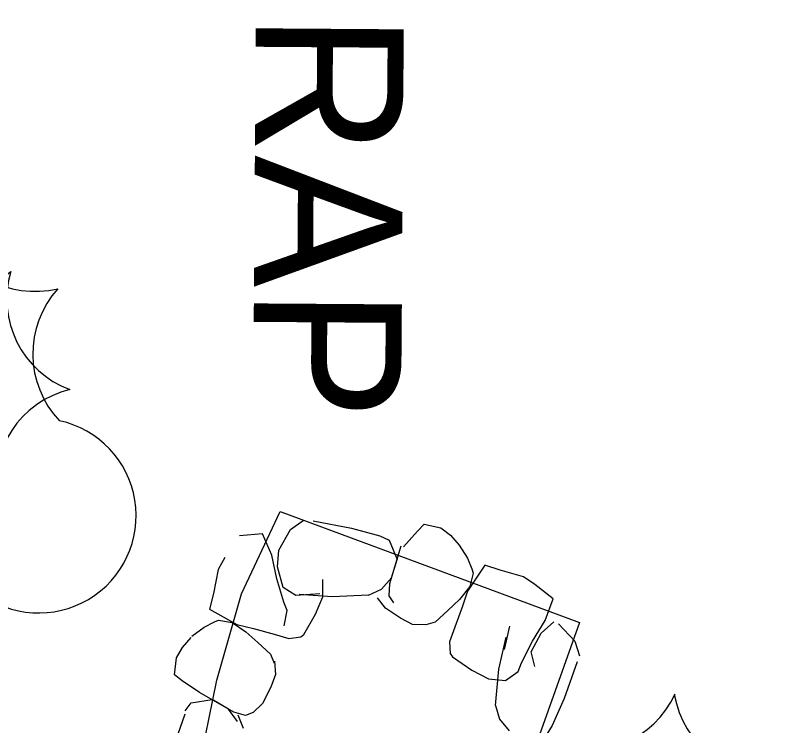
# Model space of a CAD drawing. Extents: x 588843 to 2552415, y 180129 to 269402.
# Drawn here: x 594393.76 to 594424.79, y 185105.5 to 185134.28 of the extents above; entities that cross this region are included whole.
import ezdxf

# ---------------------------------------------------------------- set-up
doc = ezdxf.new("R2010")
doc.units = 0
for name, color, linetype in [('Default', 7, 'Continuous'), ('E_DRN_RipRap', 7, 'Continuous'), ('E_DRN_RipRap_Text', 7, 'Continuous'), ('E_LAND_Vegetation', 7, 'Continuous')]:
    doc.layers.add(name, color=color, linetype=linetype)

# ---------------------------------------------------------------- blocks, each defined once
blk = doc.blocks.new('CTRE')
at = {"layer": 'Default'}
blk.add_circle((0, 0), 0.223, dxfattribs=at)
for centre, radius, start, end in [((-11.973, 8.963), 7.867, 280.2067, 5.97162), ((1.806, 14.923), 7.866, 220.21132, 305.97623), ((13.829, 5.895), 7.866, 160.21133, 245.97624), ((-13.83, -5.897), 7.866, 340.21132, 65.97623), ((12.03, -9.037), 7.874, 185.92721, 100.25111), ((-1.808, -14.926), 7.866, 40.21133, 125.97624)]:
    blk.add_arc(centre, radius, start, end, dxfattribs=at)
blk = doc.blocks.new('RIPRT')
at = {"layer": 'E_DRN_RipRap_Text'}
blk.add_text('RIPRAP', height=12, dxfattribs=at).set_placement((-0.14, -3.591))
blk = doc.blocks.new('CTRE_4')
at = {"layer": 'E_LAND_Vegetation'}
blk.add_circle((0, 0), 0.733, dxfattribs=at)
for centre, radius, start, end in [((-39.28, 29.41), 25.81, 280.2067, 5.9716), ((5.93, 48.96), 25.81, 220.2113, 305.9762), ((45.37, 19.34), 25.81, 160.2113, 245.9762), ((-45.37, -19.35), 25.81, 340.2113, 65.9762), ((39.47, -29.65), 25.83, 100.2511, 185.9272), ((-5.93, -48.97), 25.81, 40.2113, 125.9762)]:
    blk.add_arc(centre, radius, start, end, dxfattribs=at)

msp = doc.modelspace()

# ---------------------------------------------------------------- linework, layer by layer
at = {"layer": 'E_DRN_RipRap'}
for p, q in [((594404.917, 185113.456), (594405.43, 185113.818)), ((594405.839, 185113.809), (594407.389, 185113.506)), ((594410.06, 185113.388), (594410.334, 185113.663)), ((594410.334, 185113.663), (594411.014, 185113.513)), ((594403.787, 185113.278), (594402.853, 185113.192)), ((594404.157, 185112.406), (594403.787, 185113.278)), ((594404.448, 185112.612), (594404.917, 185113.456)), ((594407.389, 185113.506), (594408.542, 185113.189)), ((594409.5, 185112.754), (594410.06, 185113.388)), ((594411.014, 185113.513), (594411.397, 185113.217)), ((594408.542, 185113.189), (594408.918, 185113.022)), ((594408.918, 185113.022), (594409.24, 185112.232)), ((594411.397, 185113.217), (594411.76, 185112.818)), ((594408.939, 185111.26), (594409.398, 185112.793)), ((594411.76, 185112.818), (594412.086, 185112.287)), ((594402.255, 185112.311), (594401.988, 185111.826)), ((594404.361, 185111.456), (594404.157, 185112.406)), ((594404.394, 185111.936), (594404.448, 185112.612)), ((594409.009, 185111.49), (594409.24, 185112.232)), ((594412.086, 185112.287), (594412.261, 185111.858)), ((594412.794, 185112.012), (594412.093, 185110.956)), ((594413.421, 185111.804), (594412.794, 185112.012)), ((594401.988, 185111.826), (594401.793, 185110.865)), ((594404.614, 185111.097), (594404.394, 185111.936)), ((594412.321, 185111.685), (594412.181, 185111.142)), ((594412.261, 185111.858), (594412.321, 185111.685)), ((594414.364, 185111.533), (594413.421, 185111.804)), ((594404.646, 185110.505), (594404.361, 185111.456)), ((594406.222, 185110.727), (594406.233, 185111.424)), ((594408.601, 185111.032), (594409.009, 185111.49)), ((594414.825, 185111.228), (594414.364, 185111.533)), ((594405.134, 185110.775), (594404.614, 185111.097)), ((594408.918, 185110.762), (594408.939, 185111.26)), ((594412.181, 185111.142), (594411.761, 185110.62)), ((594415.564, 185110.649), (594414.825, 185111.228)), ((594401.793, 185110.865), (594401.635, 185110.224)), ((594406.102, 185110.845), (594405.134, 185110.775)), ((594406.602, 185110.718), (594405.27, 185110.816)), ((594408.081, 185110.791), (594406.602, 185110.718)), ((594408.081, 185110.791), (594408.601, 185111.032)), ((594409.103, 185110.485), (594408.918, 185110.762)), ((594412.093, 185110.956), (594411.874, 185110.306)), ((594404.786, 185110.164), (594404.646, 185110.505)), ((594405.93, 185110.027), (594406.222, 185110.727)), ((594408.764, 185110.269), (594408.437, 185110.684)), ((594411.761, 185110.62), (594411.294, 185110.175)), ((594415.233, 185109.762), (594415.564, 185110.649)), ((594401.635, 185110.224), (594402.745, 185109.608)), ((594404.659, 185109.543), (594404.786, 185110.164)), ((594409.381, 185109.863), (594408.764, 185110.269)), ((594411.294, 185110.175), (594410.779, 185109.696)), ((594411.874, 185110.306), (594411.577, 185109.49)), ((594405.45, 185109.203), (594405.93, 185110.027)), ((594409.868, 185109.604), (594409.381, 185109.863)), ((594401.416, 185109.497), (594401.831, 185109.704)), ((594401.831, 185109.704), (594401.999, 185109.778)), ((594401.999, 185109.778), (594402.552, 185109.681)), ((594402.552, 185109.681), (594403.106, 185109.303)), ((594402.745, 185109.608), (594403.411, 185109.44)), ((594410.406, 185109.583), (594409.868, 185109.604)), ((594410.779, 185109.696), (594410.406, 185109.583)), ((594413.59, 185108.587), (594413.814, 185109.531)), ((594414.729, 185108.932), (594415.233, 185109.762)), ((594415.082, 185109.258), (594415.586, 185109.712)), ((594415.774, 185109.634), (594416.439, 185108.933)), ((594400.913, 185109.129), (594401.416, 185109.497)), ((594403.106, 185109.303), (594403.588, 185108.872)), ((594403.411, 185109.44), (594404.249, 185109.208)), ((594404.249, 185109.208), (594404.854, 185109.035)), ((594405.329, 185109.108), (594405.45, 185109.203)), ((594411.577, 185109.49), (594411.358, 185108.902)), ((594414.666, 185108.498), (594415.082, 185109.258)), ((594400.538, 185108.673), (594400.892, 185109.081)), ((594404.854, 185109.035), (594405.329, 185109.108)), ((594411.358, 185108.902), (594411.393, 185108.423)), ((594413.365, 185107.792), (594413.656, 185109.095)), ((594414.283, 185108.045), (594414.729, 185108.932)), ((594416.439, 185108.933), (594416.629, 185108.335)), ((594400.289, 185108.258), (594400.538, 185108.673)), ((594403.588, 185108.872), (594404.107, 185108.396)), ((594404.107, 185108.396), (594404.25, 185108.032)), ((594411.393, 185108.423), (594411.478, 185108.295)), ((594411.478, 185108.295), (594412.262, 185107.752)), ((594414.823, 185107.907), (594414.666, 185108.498)), ((594400.22, 185107.565), (594400.289, 185108.258)), ((594404.27, 185108.116), (594404.312, 185107.58)), ((594414.15, 185107.702), (594414.283, 185108.045)), ((594416.538, 185108.094), (594416.012, 185106.605)), ((594412.262, 185107.752), (594412.937, 185107.405)), ((594413.221, 185106.319), (594413.365, 185107.792)), ((594413.631, 185107.339), (594414.15, 185107.702)), ((594400.527, 185107.325), (594400.22, 185107.565)), ((594404.312, 185107.58), (594404.113, 185107.066)), ((594412.937, 185107.405), (594413.631, 185107.339)), ((594401.224, 185106.844), (594400.527, 185107.325)), ((594404.113, 185107.066), (594403.782, 185106.405)), ((594402.615, 185106.048), (594401.224, 185106.844)), ((594400.644, 185106.1), (594400.892, 185106.428)), ((594400.892, 185106.428), (594401.735, 185106.562)), ((594402.406, 185106.169), (594401.735, 185106.562)), ((594416.012, 185106.605), (594415.53, 185105.511)), ((594402.761, 185105.667), (594402.406, 185106.169)), ((594403.782, 185106.405), (594403.408, 185106.032)), ((594413.221, 185106.319), (594413.384, 185105.769)), ((594400.259, 185104.856), (594400.64, 185105.989)), ((594403.096, 185105.914), (594402.615, 185106.048)), ((594403.012, 185105.395), (594402.799, 185105.927)), ((594403.408, 185106.032), (594403.096, 185105.914)), ((594413.384, 185105.769), (594413.779, 185105.298)), ((594415.53, 185105.511), (594415.31, 185105.164))]:
    msp.add_line(p, q, dxfattribs=at)
msp.add_lwpolyline([(594395.346, 185077.703), (594397.617, 185081.545), (594399.187, 185084.884), (594400.095, 185089.129), (594400.773, 185094.362), (594401.155, 185103.57), (594401.928, 185107.342), (594402.93, 185110.844), (594404.5, 185114.183), (594416.627, 185109.689), (594415.016, 185105.133), (594413.513, 185100.955), (594412.646, 185097.927), (594412.091, 185094.911), (594411.264, 185090.233), (594410.031, 185084.852), (594408.975, 185081.161), (594407.107, 185076.781), (594404.563, 185072.185), (594402.769, 185068.9)], dxfattribs=at)

# ---------------------------------------------------------------- block references
at = {"layer": 'E_DRN_RipRap_Text', "xscale": 0.4999999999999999, "yscale": 0.49999999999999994, "rotation": -90.39935623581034}
msp.add_blockref('RIPRT', (594405.401, 185147.708), dxfattribs=at)
at = {"layer": 'E_LAND_Vegetation'}
for name, p, xscale, yscale, rotation in [('CTRE', (594390.886, 185120.481), 0.4999999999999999, 0.4999999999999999, -22.447857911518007), ('CTRE_4', (594390.622, 185119.446), 0.15240030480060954, 0.15240030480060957, 3.4338469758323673), ('CTRE', (594419.828, 185101.486), 0.4999999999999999, 0.49999999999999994, -90.39935623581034)]:
    msp.add_blockref(name, p, dxfattribs=dict(at, xscale=xscale, yscale=yscale, rotation=rotation))

doc.saveas('drawing.dxf')
